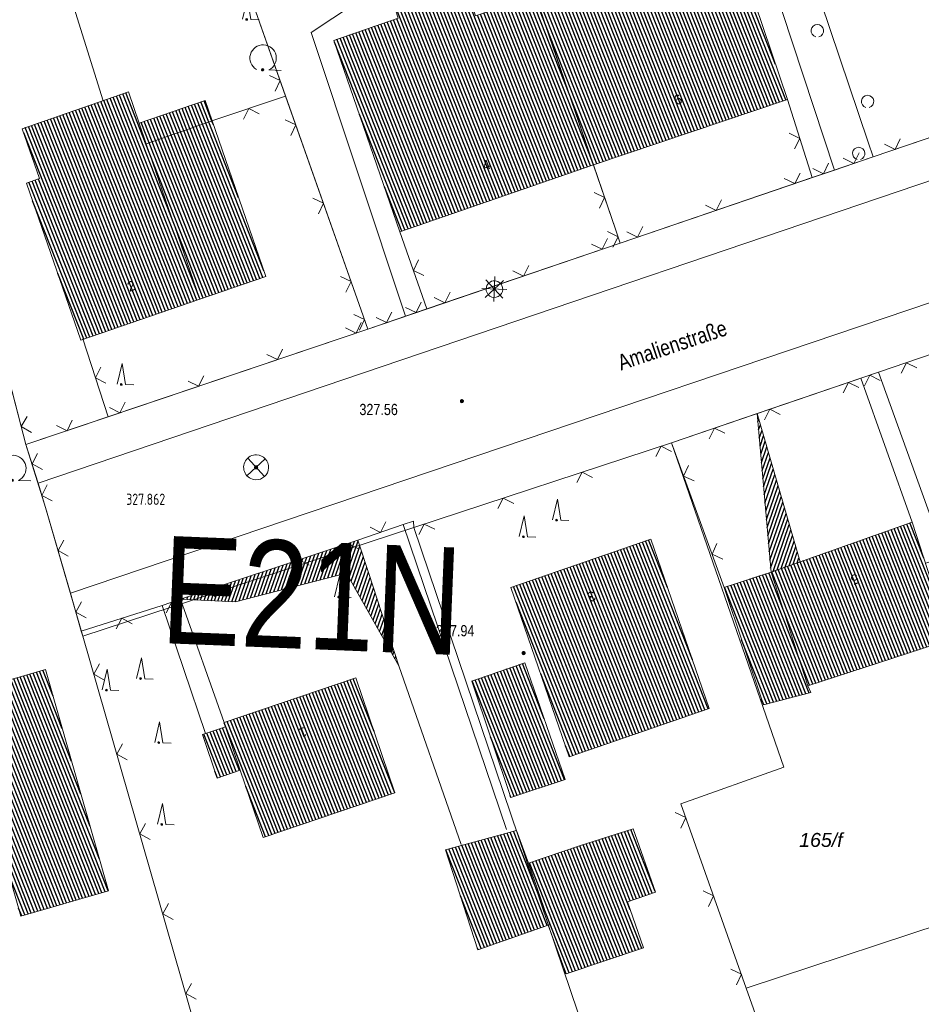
# Model space of a CAD drawing. Header units: metres. Extents: x 345144 to 348639, y 5629211 to 5635235.
# Tile 1018 of 1056: x 347618 to 347672, y 5631295 to 5631354. Entities that reach past the tile are written whole.
import ezdxf
from ezdxf.enums import TextEntityAlignment as Align

# ---------------------------------------------------------------- set-up
doc = ezdxf.new("R2010")
doc.units = ezdxf.units.M
doc.header["$MEASUREMENT"] = 0
for name, color, linetype in [('028 Geländeform', 7, 'Continuous'), ('028 Geländeform Ausg.', 7, 'Continuous'), ('065-066 Ver_Entsorgung', 7, 'Continuous'), ('065-066 Ver_Entsorgung Ausg.', 7, 'Continuous'), ('081-083 Topographie', 7, 'Continuous'), ('AX Flurstück', 7, 'Continuous'), ('AX Gebäude', 7, 'Continuous'), ('Blatt', 7, 'Continuous'), ('Definitionslinie', 7, 'Continuous'), ('Präsentationsobjekt -Text (punktförmig)', 7, 'Continuous'), ('Strasse Lokation', 7, 'Continuous')]:
    doc.layers.add(name, color=color, linetype=linetype)
doc.styles.add('ARIAL', font='arial.ttf', dxfattribs={"height": 1})
doc.styles.add('ARIALIT', font='ariali.ttf', dxfattribs={"height": 1})
doc.styles.add('DIN-6776-IT', font='txt', dxfattribs={"height": 1})
pattern_1 = [(250.9552151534, (0, 0), (0.1890527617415, -0.065261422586), [])]
pattern_2 = [(111.5294117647, (0, 0), (-0.186045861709, -0.07339575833), [])]

# ---------------------------------------------------------------- blocks, each defined once
blk = doc.blocks.new('alk_3504_nrw')
at = {"color": 134, "lineweight": 5, "true_color": 0x00b2b2, "flags": 128}
for points in [[(-0.729333, -0.684), (-0.707333, -0.707333), (0.707333, 0.707333)], [(-0.707333, 0.707333), (0.707333, -0.707333)]]:
    blk.add_lwpolyline(points, dxfattribs=at)
at = {"color": 134, "lineweight": 5, "true_color": 0x00b2b2}
for start, end in [(90, -90), (-90, 90)]:
    blk.add_arc((0, 0), 1, start, end, dxfattribs=at)
blk = doc.blocks.new('alk_5742_nrw')
at = {"color": 134, "lineweight": 5, "true_color": 0x00b2b2, "flags": 128}
for points in [[(0, -1), (0, 1)], [(1, 0), (-1, 0)], [(0.707333, -0.707333), (-0.707333, 0.707333)], [(-0.707333, -0.707333), (0.707333, 0.707333)]]:
    blk.add_lwpolyline(points, dxfattribs=at)
at = {"color": 134, "lineweight": 5, "true_color": 0x00b2b2}
for start, end in [(0, 180), (180, 0)]:
    blk.add_arc((0, 0), 0.666667, start, end, dxfattribs=at)
blk = doc.blocks.new('alk_043x_nrw')
h = blk.add_hatch(color=7)
edge = h.paths.add_edge_path(flags=0)
edge.add_arc((0, 0), 1, 180, 360, ccw=False)
edge.add_arc((0, 0), 1, 0, 180, ccw=False)
blk = doc.blocks.new('alk_7200_nrwx2')
at = {"true_color": 0x2e2e2e}
h = blk.add_hatch(color=250, dxfattribs=at)
edge = h.paths.add_edge_path(flags=0)
edge.add_arc((-0.020544, -0.388118), 0.055525, 180, 360, ccw=False)
edge.add_arc((-0.020544, -0.388118), 0.055525, 0, 180, ccw=False)
at = {"color": 250, "lineweight": 5, "true_color": 0x2e2e2e, "flags": 128}
blk.add_lwpolyline([(-0.298168, -0.388118), (-0.020544, 1), (0.257079, -0.388118), (0.812326, -0.388118)], dxfattribs=at)
blk.add_lwpolyline([(-0.298168, -0.388118), (-0.020544, 1), (0.257079, -0.388118), (0.812326, -0.388118)], dxfattribs=at)
at = {"color": 250, "lineweight": 5, "true_color": 0x2e2e2e}
for start, end in [(0, 180), (180, 0)]:
    blk.add_arc((-0.020544, -0.388118), 0.055525, start, end, dxfattribs=at)
blk = doc.blocks.new('alk_7100_nrwx2')
at = {"true_color": 0x2e2e2e}
h = blk.add_hatch(color=250, dxfattribs=at)
edge = h.paths.add_edge_path(flags=0)
edge.add_arc((0.024073, -0.597267), 0.057254, 180, 360, ccw=False)
edge.add_arc((0.024073, -0.597267), 0.057255, 0, 180, ccw=False)
at = {"color": 250, "lineweight": 5, "true_color": 0x2e2e2e, "flags": 128}
blk.add_lwpolyline([(0.349382, -0.597267), (1, -0.597267)], dxfattribs=at)
at = {"color": 250, "lineweight": 5, "true_color": 0x2e2e2e}
for centre, radius, start, end in [((0.024073, 0.012362), 0.690995, -61.9148169, -118.0851831), ((0.024073, -0.597267), 0.057255, 0, 180), ((0.024073, -0.597267), 0.057254, 180, 0)]:
    blk.add_arc(centre, radius, start, end, dxfattribs=at)

msp = doc.modelspace()

# ---------------------------------------------------------------- hatches: boundary and pattern name
at = {"layer": '028 Geländeform', "true_color": 0xb27500}
h = msp.add_hatch(dxfattribs=at)
h.set_pattern_fill('_USER', color=44, scale=0.2, angle=250.95521515, style=0, pattern_type=0)
h.set_pattern_definition(pattern_1)
h.paths.add_polyline_path([(347661.948, 5631330.692), (347664.53, 5631321.771), (347664.53, 5631321.771), (347662.779, 5631321.152), (347662.779, 5631321.152)], flags=0)
h = msp.add_hatch(dxfattribs=at)
h.set_pattern_fill('_USER', color=44, scale=0.2, angle=250.95521515, style=0, pattern_type=0)
h.set_pattern_definition(pattern_1)
h.paths.add_polyline_path([(347636.719, 5631322.671), (347637.923, 5631323.072), (347637.923, 5631323.072), (347638.574, 5631321.075), (347638.574, 5631321.075), (347640.388, 5631315.51), (347640.388, 5631315.51), (347637.239, 5631321.094), (347637.239, 5631321.094), (347630.544, 5631319.361), (347630.544, 5631319.361), (347627.244, 5631319.515), (347627.244, 5631319.515)], flags=0)
at = {"layer": 'AX Gebäude', "true_color": 0x4f4f4f}
h = msp.add_hatch(dxfattribs=at)
h.set_pattern_fill('_USER', color=251, scale=0.2, angle=111.52941176, style=0, pattern_type=0)
h.set_pattern_definition(pattern_2)
h.paths.add_polyline_path([(347648.61, 5631355.855), (347652.345, 5631357.13), (347651.741, 5631358.901), (347652.045, 5631359.371), (347655.345, 5631360.528), (347655.747, 5631360.383), (347655.951, 5631359.78), (347659.875, 5631361.105), (347663.763, 5631349.588), (347652.094, 5631345.649)], flags=0)
h = msp.add_hatch(dxfattribs=at)
h.set_pattern_fill('_USER', color=251, scale=0.2, angle=111.52941176, style=0, pattern_type=0)
h.set_pattern_definition(pattern_2)
h.paths.add_polyline_path([(347652.094, 5631345.649), (347640.443, 5631341.629), (347636.471, 5631353.142), (347640.347, 5631354.479), (347640.171, 5631354.987), (347640.47, 5631355.55), (347643.771, 5631356.619), (347644.415, 5631356.302), (347644.989, 5631354.619), (347648.61, 5631355.855)], flags=0)
h = msp.add_hatch(dxfattribs=at)
h.set_pattern_fill('_USER', color=251, scale=0.2, angle=111.52941176, style=0, pattern_type=0)
h.set_pattern_definition(pattern_2)
h.paths.add_polyline_path([(347628.413, 5631337.574), (347621.242, 5631335.097), (347617.975, 5631344.555), (347618.756, 5631344.824), (347617.719, 5631347.829), (347624.108, 5631350.036), (347624.758, 5631348.154), (347625.184, 5631346.923)], flags=0)
h = msp.add_hatch(dxfattribs=at)
h.set_pattern_fill('_USER', color=251, scale=0.2, angle=111.52941176, style=0, pattern_type=0)
h.set_pattern_definition(pattern_2)
h.paths.add_polyline_path([(347624.758, 5631348.154), (347628.719, 5631349.523), (347629.145, 5631348.291), (347625.184, 5631346.923)], flags=0)
h = msp.add_hatch(dxfattribs=at)
h.set_pattern_fill('_USER', color=251, scale=0.2, angle=111.52941176, style=0, pattern_type=0)
h.set_pattern_definition(pattern_2)
h.paths.add_polyline_path([(347625.184, 5631346.923), (347629.145, 5631348.291), (347632.375, 5631338.943), (347628.413, 5631337.574)], flags=0)
h = msp.add_hatch(dxfattribs=at)
h.set_pattern_fill('_USER', color=251, scale=0.2, angle=111.52941176, style=0, pattern_type=0)
h.set_pattern_definition(pattern_2)
h.paths.add_polyline_path([(347665.005, 5631314.309), (347662.779, 5631321.152), (347671.271, 5631324.155), (347673.568, 5631317.095)], flags=0)
h = msp.add_hatch(dxfattribs=at)
h.set_pattern_fill('_USER', color=251, scale=0.2, angle=111.52941176, style=0, pattern_type=0)
h.set_pattern_definition(pattern_2)
h.paths.add_polyline_path([(347647.13, 5631320.225), (347655.542, 5631323.134), (347659.058, 5631312.948), (347650.641, 5631310.039)], flags=0)
h = msp.add_hatch(dxfattribs=at)
h.set_pattern_fill('_USER', color=251, scale=0.2, angle=111.52941176, style=0, pattern_type=0)
h.set_pattern_definition(pattern_2)
h.paths.add_polyline_path([(347659.957, 5631320.233), (347662.779, 5631321.152), (347665.005, 5631314.309), (347665.172, 5631313.902), (347662.322, 5631313.162)], flags=0)
h = msp.add_hatch(dxfattribs=at)
h.set_pattern_fill('_USER', color=251, scale=0.2, angle=111.52941176, style=0, pattern_type=0)
h.set_pattern_definition(pattern_2)
h.paths.add_polyline_path([(347647.954, 5631315.697), (347650.397, 5631308.676), (347647.12, 5631307.583), (347644.78, 5631314.599)], flags=0)
h = msp.add_hatch(dxfattribs=at)
h.set_pattern_fill('_USER', color=251, scale=0.2, angle=111.52941176, style=0, pattern_type=0)
h.set_pattern_definition(pattern_2)
h.paths.add_polyline_path([(347613.834, 5631313.761), (347619.11, 5631315.288), (347622.902, 5631301.975), (347617.637, 5631300.458)], flags=0)
h = msp.add_hatch(dxfattribs=at)
h.set_pattern_fill('_USER', color=251, scale=0.2, angle=111.52941176, style=0, pattern_type=0)
h.set_pattern_definition(pattern_2)
h.paths.add_polyline_path([(347629.955, 5631311.842), (347629.866, 5631312.103), (347637.803, 5631314.788), (347640.144, 5631307.866), (347632.209, 5631305.181), (347630.839, 5631309.229)], flags=0)
h = msp.add_hatch(dxfattribs=at)
h.set_pattern_fill('_USER', color=251, scale=0.2, angle=111.52941176, style=0, pattern_type=0)
h.set_pattern_definition(pattern_2)
h.paths.add_polyline_path([(347630.839, 5631309.229), (347629.442, 5631308.756), (347628.556, 5631311.374), (347629.955, 5631311.842)], flags=0)
h = msp.add_hatch(dxfattribs=at)
h.set_pattern_fill('_USER', color=251, scale=0.2, angle=111.52941176, style=0, pattern_type=0)
h.set_pattern_definition(pattern_2)
h.paths.add_polyline_path([(347643.182, 5631304.443), (347647.466, 5631305.612), (347648.178, 5631303.643), (347649.47, 5631299.94), (347649.378, 5631299.909), (347645.143, 5631298.429)], flags=0)
h = msp.add_hatch(dxfattribs=at)
h.set_pattern_fill('_USER', color=251, scale=0.2, angle=111.52941176, style=0, pattern_type=0)
h.set_pattern_definition(pattern_2)
h.paths.add_polyline_path([(347651.315, 5631304.696), (347654.477, 5631305.714), (347655.819, 5631301.9), (347654.138, 5631301.311), (347655.108, 5631298.551), (347650.442, 5631296.978), (347649.378, 5631299.909), (347649.47, 5631299.94), (347648.178, 5631303.643)], flags=0)

# ---------------------------------------------------------------- linework, layer by layer
at = {"layer": '081-083 Topographie', "color": 7, "linetype": 'Continuous', "lineweight": 5, "flags": 128}
for points in [[(347626.738, 5631369.15), (347631.249, 5631356.366), (347631.249, 5631356.366), (347633.57, 5631349.788)], [(347665.258, 5631344.882), (347666.607, 5631345.341), (347666.607, 5631345.341), (347668.92, 5631346.129), (347668.92, 5631346.129), (347676.303, 5631348.644), (347676.303, 5631348.644), (347673.079, 5631367.584), (347673.079, 5631367.584), (347670.913, 5631367.193), (347670.913, 5631367.193), (347662.342, 5631365.643), (347662.342, 5631365.643), (347662.106, 5631366.415)], [(347662.342, 5631365.643), (347668.622, 5631347.015), (347668.622, 5631347.015), (347668.92, 5631346.129)], [(347640.773, 5631336.543), (347635.107, 5631353.61), (347635.107, 5631353.61), (347639.01, 5631356.228), (347639.01, 5631356.228), (347647.44, 5631358.988), (347647.44, 5631358.988), (347655.261, 5631361.621), (347655.261, 5631361.621), (347659.329, 5631361.937), (347659.329, 5631361.937), (347660.937, 5631362.506), (347660.937, 5631362.506), (347666.607, 5631345.341)], [(347621.613, 5631362.119), (347620.814, 5631355.135), (347620.814, 5631355.135), (347622.593, 5631349.51)], [(347618.667, 5631326.501), (347693.449, 5631351.842)], [(347612.129, 5631351.125), (347613.358, 5631345.68), (347613.358, 5631345.68), (347613.441, 5631345.215), (347613.441, 5631345.215), (347616.115, 5631335.827), (347616.115, 5631335.827), (347617.942, 5631328.823)], [(347629.131, 5631348.294), (347633.57, 5631349.788)], [(347633.57, 5631349.788), (347638.115, 5631336.908), (347638.115, 5631336.908), (347638.515, 5631335.774)], [(347663.762, 5631349.588), (347665.258, 5631344.882)], [(347652.094, 5631345.649), (347653.44, 5631341.713), (347653.44, 5631341.713), (347653.702, 5631340.947)], [(347620.614, 5631319.879), (347694.113, 5631344.713), (347694.113, 5631344.713), (347695, 5631344.838)], [(347653.702, 5631340.947), (347665.258, 5631344.882)], [(347640.443, 5631341.629), (347642.066, 5631336.983)], [(347642.066, 5631336.983), (347653.702, 5631340.947)], [(347638.515, 5631335.774), (347640.773, 5631336.543), (347640.773, 5631336.543), (347642.066, 5631336.983)], [(347622.886, 5631330.494), (347638.515, 5631335.774)], [(347621.364, 5631335.195), (347622.886, 5631330.494)], [(347656.79, 5631328.935), (347661.948, 5631330.692), (347661.948, 5631330.692), (347668.19, 5631332.818), (347668.19, 5631332.818), (347669.245, 5631333.176), (347669.245, 5631333.176), (347672.604, 5631334.321)], [(347668.19, 5631332.818), (347671.272, 5631324.155)], [(347669.245, 5631333.176), (347672.404, 5631324.459), (347672.404, 5631324.459), (347672.695, 5631324.554), (347672.695, 5631324.554), (347673.489, 5631322.154), (347673.489, 5631322.154), (347672.091, 5631321.692)], [(347617.942, 5631328.823), (347622.886, 5631330.494)], [(347617.942, 5631328.823), (347618.667, 5631326.501), (347618.667, 5631326.501), (347619.125, 5631325.034), (347619.125, 5631325.034), (347620.614, 5631319.879), (347620.614, 5631319.879), (347621.271, 5631317.603)], [(347641.285, 5631323.837), (347656.79, 5631328.935)], [(347656.79, 5631328.935), (347659.958, 5631320.233)], [(347621.271, 5631317.603), (347626.139, 5631319.145), (347626.139, 5631319.145), (347627.244, 5631319.515), (347627.244, 5631319.515), (347636.719, 5631322.671), (347636.719, 5631322.671), (347637.923, 5631323.072), (347637.923, 5631323.072), (347640.643, 5631324.014), (347640.643, 5631324.014), (347641.254, 5631324.223), (347641.254, 5631324.223), (347641.285, 5631323.837)], [(347640.643, 5631324.014), (347646.87, 5631305.67)], [(347626.139, 5631319.145), (347628.749, 5631311.438)], [(347627.244, 5631319.515), (347629.866, 5631312.103), (347629.866, 5631312.103), (347629.884, 5631312.052)], [(347621.271, 5631317.603), (347621.362, 5631317.288), (347621.362, 5631317.288), (347628.212, 5631293.514), (347628.212, 5631293.514), (347629.527, 5631288.958), (347629.527, 5631288.958), (347632.433, 5631277.944)], [(347640.388, 5631315.51), (347644.137, 5631304.761)], [(347657.362, 5631307.207), (347661.291, 5631296.127), (347661.291, 5631296.127), (347663.938, 5631288.656)]]:
    msp.add_lwpolyline(points, dxfattribs=at)
at = {"layer": 'AX Flurstück', "color": 8, "linetype": 'Continuous', "lineweight": 13, "true_color": 0x808080, "flags": 128}
for points in [[(347642.275, 5631374.257), (347657.819, 5631379.365), (347662.342, 5631365.643), (347668.622, 5631347.015), (347668.921, 5631346.13), (347653.704, 5631340.947), (347653.44, 5631341.713), (347642.275, 5631374.257)], [(347626.729, 5631369.203), (347640.475, 5631373.646), (347642.133, 5631374.226), (347642.275, 5631374.257), (347653.44, 5631341.713), (347653.704, 5631340.947), (347638.515, 5631335.774), (347638.115, 5631336.908), (347626.729, 5631369.203)], [(347662.342, 5631365.643), (347676.494, 5631368.202), (347687.779, 5631370.181), (347691.671, 5631371.006), (347694.138, 5631357.097), (347692.495, 5631354.159), (347668.921, 5631346.13), (347668.622, 5631347.015), (347662.342, 5631365.643)], [(347624.751, 5631368.564), (347626.729, 5631369.203), (347638.115, 5631336.908), (347638.515, 5631335.774), (347617.942, 5631328.823), (347613.532, 5631345.735), (347608.827, 5631363.417), (347624.751, 5631368.564)], [(347776.496, 5631358.73), (347776.108, 5631352.728), (347752.874, 5631350.111), (347731.981, 5631347.948), (347702.21, 5631344.865), (347701.189, 5631344.433), (347672.605, 5631334.321), (347656.79, 5631328.935), (347641.285, 5631323.837), (347621.362, 5631317.288), (347619.125, 5631325.034), (347617.942, 5631328.823), (347638.515, 5631335.774), (347653.704, 5631340.947), (347668.921, 5631346.13), (347692.495, 5631354.159), (347694.138, 5631357.097)], [(347591.466, 5631338.305), (347613.532, 5631345.735), (347617.942, 5631328.823), (347619.125, 5631325.034), (347621.362, 5631317.288), (347628.212, 5631293.514), (347561.141, 5631265.058), (347558.458, 5631271.171), (347540.529, 5631311.415), (347537.028, 5631319.313), (347563.708, 5631328.976), (347586.595, 5631336.662), (347591.466, 5631338.305)], [(347656.79, 5631328.935), (347672.605, 5631334.321), (347677.331, 5631320.877), (347678.157, 5631311.954), (347675.947, 5631308.432), (347675.03, 5631300.66), (347661.291, 5631296.127), (347657.362, 5631307.208), (347663.543, 5631309.423), (347656.79, 5631328.935)], [(347656.79, 5631328.935), (347663.543, 5631309.423), (347657.362, 5631307.208), (347661.291, 5631296.127), (347663.938, 5631288.656), (347654.301, 5631285.38), (347641.285, 5631323.837), (347656.79, 5631328.935)], [(347621.362, 5631317.288), (347641.285, 5631323.837), (347654.301, 5631285.38), (347632.087, 5631277.826), (347629.528, 5631288.958), (347628.212, 5631293.514), (347621.362, 5631317.288)], [(347661.291, 5631296.127), (347675.03, 5631300.66), (347675.947, 5631308.432), (347677.313, 5631308.564), (347693.248, 5631310.103), (347698.075, 5631310.569), (347698.275, 5631307.869), (347700.241, 5631281.441), (347703.479, 5631243.565), (347670.917, 5631241.197), (347639.022, 5631238.705), (347638.885, 5631241.465), (347637.116, 5631253.836), (347635.241, 5631261.958), (347634.622, 5631265.075), (347632.087, 5631277.826), (347654.301, 5631285.38), (347663.938, 5631288.656), (347661.291, 5631296.127)]]:
    msp.add_lwpolyline(points, dxfattribs=at)
at = {"layer": 'AX Gebäude', "color": 7, "linetype": 'Continuous', "lineweight": 5, "flags": 128}
for points in [[(347648.61, 5631355.855), (347652.345, 5631357.13), (347651.741, 5631358.901), (347652.045, 5631359.371), (347655.345, 5631360.528), (347655.747, 5631360.383), (347655.951, 5631359.78), (347659.875, 5631361.105), (347663.763, 5631349.588), (347652.094, 5631345.649), (347648.61, 5631355.855)], [(347652.094, 5631345.649), (347640.443, 5631341.629), (347636.471, 5631353.142), (347640.347, 5631354.479), (347640.171, 5631354.987), (347640.47, 5631355.55), (347643.771, 5631356.619), (347644.415, 5631356.302), (347644.989, 5631354.619), (347648.61, 5631355.855), (347652.094, 5631345.649)], [(347628.413, 5631337.574), (347621.242, 5631335.097), (347617.975, 5631344.555), (347618.756, 5631344.824), (347617.719, 5631347.829), (347624.108, 5631350.036), (347624.758, 5631348.154), (347625.184, 5631346.923), (347628.413, 5631337.574)], [(347624.758, 5631348.154), (347628.719, 5631349.523), (347629.145, 5631348.291), (347625.184, 5631346.923), (347624.758, 5631348.154)], [(347625.184, 5631346.923), (347629.145, 5631348.291), (347632.375, 5631338.943), (347628.413, 5631337.574), (347625.184, 5631346.923)], [(347665.005, 5631314.309), (347662.779, 5631321.152), (347671.271, 5631324.155), (347673.568, 5631317.095), (347665.005, 5631314.309)], [(347647.13, 5631320.225), (347655.542, 5631323.134), (347659.058, 5631312.948), (347650.641, 5631310.039), (347647.13, 5631320.225)], [(347659.957, 5631320.233), (347662.779, 5631321.152), (347665.005, 5631314.309), (347665.172, 5631313.902), (347662.322, 5631313.162), (347659.957, 5631320.233)], [(347647.954, 5631315.697), (347650.397, 5631308.676), (347647.12, 5631307.583), (347644.78, 5631314.599), (347647.954, 5631315.697)], [(347613.834, 5631313.761), (347619.11, 5631315.288), (347622.902, 5631301.975), (347617.637, 5631300.458), (347613.834, 5631313.761)], [(347629.955, 5631311.842), (347629.866, 5631312.103), (347637.803, 5631314.788), (347640.144, 5631307.866), (347632.209, 5631305.181), (347630.839, 5631309.229), (347629.955, 5631311.842)], [(347630.839, 5631309.229), (347629.442, 5631308.756), (347628.556, 5631311.374), (347629.955, 5631311.842), (347630.839, 5631309.229)], [(347643.182, 5631304.443), (347647.466, 5631305.612), (347648.178, 5631303.643), (347649.47, 5631299.94), (347649.378, 5631299.909), (347645.143, 5631298.429), (347643.182, 5631304.443)], [(347651.315, 5631304.696), (347654.477, 5631305.714), (347655.819, 5631301.9), (347654.138, 5631301.311), (347655.108, 5631298.551), (347650.442, 5631296.978), (347649.378, 5631299.909), (347649.47, 5631299.94), (347648.178, 5631303.643), (347651.315, 5631304.696)]]:
    msp.add_lwpolyline(points, dxfattribs=at)
at = {"layer": 'Definitionslinie', "color": 7, "linetype": 'Continuous', "lineweight": 5, "flags": 128}
for points in [[(347660.937, 5631362.506), (347666.607, 5631345.341)], [(347631.249, 5631356.366), (347633.57, 5631349.788)], [(347635.107, 5631353.61), (347639.01, 5631356.228)], [(347620.814, 5631355.135), (347622.593, 5631349.51)], [(347635.107, 5631353.61), (347640.773, 5631336.543)], [(347618.667, 5631326.501), (347693.449, 5631351.842)], [(347632.936, 5631350.082), (347633.241, 5631350.719), (347632.603, 5631351.025)], [(347632.936, 5631350.082), (347633.241, 5631350.719), (347632.603, 5631351.025)], [(347629.131, 5631348.294), (347633.57, 5631349.788)], [(347633.57, 5631349.788), (347638.115, 5631336.908)], [(347663.762, 5631349.588), (347665.258, 5631344.882)], [(347631.984, 5631348.727), (347631.351, 5631349.041), (347631.036, 5631348.408)], [(347631.984, 5631348.727), (347631.351, 5631349.041), (347631.036, 5631348.408)], [(347668.92, 5631346.129), (347676.303, 5631348.644)], [(347633.874, 5631347.425), (347634.179, 5631348.063), (347633.541, 5631348.368)], [(347633.874, 5631347.425), (347634.179, 5631348.063), (347633.541, 5631348.368)], [(347664.185, 5631346.607), (347664.51, 5631347.235), (347663.882, 5631347.56)], [(347664.185, 5631346.607), (347664.51, 5631347.235), (347663.882, 5631347.56)], [(347669.611, 5631346.892), (347670.245, 5631346.58), (347670.557, 5631347.215)], [(347669.611, 5631346.892), (347670.245, 5631346.58), (347670.557, 5631347.215)], [(347667.129, 5631346.047), (347667.764, 5631345.735), (347668.076, 5631346.37)], [(347667.129, 5631346.047), (347667.764, 5631345.735), (347668.076, 5631346.37)], [(347652.094, 5631345.649), (347653.44, 5631341.713)], [(347665.298, 5631345.424), (347665.933, 5631345.112), (347666.245, 5631345.746)], [(347665.298, 5631345.424), (347665.933, 5631345.112), (347666.245, 5631345.746)], [(347666.607, 5631345.341), (347668.92, 5631346.129)], [(347663.579, 5631344.838), (347664.213, 5631344.526), (347664.525, 5631345.161)], [(347663.579, 5631344.838), (347664.213, 5631344.526), (347664.525, 5631345.161)], [(347665.258, 5631344.882), (347666.607, 5631345.341)], [(347620.614, 5631319.879), (347694.113, 5631344.713)], [(347653.702, 5631340.947), (347665.258, 5631344.882)], [(347652.456, 5631343.046), (347652.767, 5631343.681), (347652.132, 5631343.992)], [(347652.456, 5631343.046), (347652.767, 5631343.681), (347652.132, 5631343.992)], [(347635.537, 5631342.71), (347635.843, 5631343.348), (347635.205, 5631343.653)], [(347635.537, 5631342.71), (347635.843, 5631343.348), (347635.205, 5631343.653)], [(347658.846, 5631343.227), (347659.48, 5631342.915), (347659.792, 5631343.549)], [(347658.846, 5631343.227), (347659.48, 5631342.915), (347659.792, 5631343.549)], [(347640.443, 5631341.629), (347642.066, 5631336.983)], [(347653.26, 5631340.695), (347653.571, 5631341.33), (347652.936, 5631341.641)], [(347653.26, 5631340.695), (347653.571, 5631341.33), (347652.936, 5631341.641)], [(347653.44, 5631341.713), (347653.702, 5631340.947)], [(347654.112, 5631341.615), (347654.747, 5631341.303), (347655.059, 5631341.937)], [(347654.112, 5631341.615), (347654.747, 5631341.303), (347655.059, 5631341.937)], [(347642.066, 5631336.983), (347653.702, 5631340.947)], [(347651.982, 5631340.889), (347652.617, 5631340.577), (347652.929, 5631341.212)], [(347651.982, 5631340.889), (347652.617, 5631340.577), (347652.929, 5631341.212)], [(347641.562, 5631339.943), (347641.255, 5631339.306), (347641.891, 5631338.999)], [(347641.562, 5631339.943), (347641.255, 5631339.306), (347641.891, 5631338.999)], [(347647.249, 5631339.277), (347647.884, 5631338.965), (347648.196, 5631339.6)], [(347647.249, 5631339.277), (347647.884, 5631338.965), (347648.196, 5631339.6)], [(347637.201, 5631337.995), (347637.506, 5631338.633), (347636.868, 5631338.938)], [(347637.201, 5631337.995), (347637.506, 5631338.633), (347636.868, 5631338.938)], [(347642.517, 5631337.665), (347643.151, 5631337.353), (347643.463, 5631337.987)], [(347642.517, 5631337.665), (347643.151, 5631337.353), (347643.463, 5631337.987)], [(347640.785, 5631337.075), (347641.42, 5631336.763), (347641.732, 5631337.397)], [(347640.785, 5631337.075), (347641.42, 5631336.763), (347641.732, 5631337.397)], [(347638.115, 5631336.908), (347638.515, 5631335.774)], [(347639.01, 5631336.471), (347639.644, 5631336.159), (347639.956, 5631336.793)], [(347639.01, 5631336.471), (347639.644, 5631336.159), (347639.956, 5631336.793)], [(347640.773, 5631336.543), (347642.066, 5631336.983)], [(347638.01, 5631335.703), (347638.315, 5631336.341), (347637.677, 5631336.646)], [(347638.01, 5631335.703), (347638.315, 5631336.341), (347637.677, 5631336.646)], [(347638.515, 5631335.774), (347640.773, 5631336.543)], [(347616.115, 5631335.827), (347617.942, 5631328.823)], [(347622.886, 5631330.494), (347638.515, 5631335.774)], [(347637.172, 5631335.848), (347637.806, 5631335.534), (347638.12, 5631336.168)], [(347637.172, 5631335.848), (347637.806, 5631335.534), (347638.12, 5631336.168)], [(347621.364, 5631335.195), (347622.886, 5631330.494)], [(347632.435, 5631334.248), (347633.069, 5631333.934), (347633.383, 5631334.568)], [(347632.435, 5631334.248), (347633.069, 5631333.934), (347633.383, 5631334.568)], [(347669.245, 5631333.176), (347672.604, 5631334.321)], [(347622.447, 5631333.474), (347622.125, 5631332.845), (347622.755, 5631332.523)], [(347622.447, 5631333.474), (347622.125, 5631332.845), (347622.755, 5631332.523)], [(347671.559, 5631333.437), (347670.925, 5631333.749), (347670.613, 5631333.114)], [(347671.559, 5631333.437), (347670.925, 5631333.749), (347670.613, 5631333.114)], [(347627.698, 5631332.648), (347628.332, 5631332.334), (347628.646, 5631332.968)], [(347627.698, 5631332.648), (347628.332, 5631332.334), (347628.646, 5631332.968)], [(347661.948, 5631330.692), (347668.19, 5631332.818)], [(347668.19, 5631332.818), (347669.245, 5631333.176)], [(347668.19, 5631332.818), (347671.272, 5631324.155)], [(347669.352, 5631332.684), (347668.718, 5631332.997), (347668.405, 5631332.363)], [(347669.352, 5631332.684), (347668.718, 5631332.997), (347668.405, 5631332.363)], [(347669.245, 5631333.176), (347672.404, 5631324.459)], [(347668.07, 5631332.249), (347667.436, 5631332.561), (347667.123, 5631331.927)], [(347668.07, 5631332.249), (347667.436, 5631332.561), (347667.123, 5631331.927)], [(347622.961, 5631331.047), (347623.595, 5631330.734), (347623.909, 5631331.367)], [(347622.961, 5631331.047), (347623.595, 5631330.734), (347623.909, 5631331.367)], [(347663.337, 5631330.637), (347662.702, 5631330.949), (347662.39, 5631330.314)], [(347663.337, 5631330.637), (347662.702, 5631330.949), (347662.39, 5631330.314)], [(347618.017, 5631330.516), (347617.66, 5631329.906), (347618.27, 5631329.548)], [(347618.017, 5631330.516), (347617.66, 5631329.906), (347618.27, 5631329.548)], [(347617.942, 5631328.823), (347622.886, 5631330.494)], [(347619.78, 5631329.972), (347620.414, 5631329.659), (347620.728, 5631330.292)], [(347619.78, 5631329.972), (347620.414, 5631329.659), (347620.728, 5631330.292)], [(347656.79, 5631328.935), (347661.948, 5631330.692)], [(347660.004, 5631329.501), (347659.369, 5631329.814), (347659.057, 5631329.179)], [(347660.004, 5631329.501), (347659.369, 5631329.814), (347659.057, 5631329.179)], [(347617.942, 5631328.823), (347618.667, 5631326.501)], [(347641.285, 5631323.837), (347656.79, 5631328.935)], [(347656.793, 5631328.41), (347656.162, 5631328.729), (347655.843, 5631328.097)], [(347656.793, 5631328.41), (347656.162, 5631328.729), (347655.843, 5631328.097)], [(347656.79, 5631328.935), (347659.958, 5631320.233)], [(347618.633, 5631328.288), (347618.305, 5631327.662), (347618.931, 5631327.334)], [(347618.633, 5631328.288), (347618.305, 5631327.662), (347618.931, 5631327.334)], [(347657.818, 5631327.574), (347657.519, 5631326.933), (347658.16, 5631326.634)], [(347657.818, 5631327.574), (347657.519, 5631326.933), (347658.16, 5631326.634)], [(347652.044, 5631326.848), (347651.412, 5631327.167), (347651.094, 5631326.536)], [(347652.044, 5631326.848), (347651.412, 5631327.167), (347651.094, 5631326.536)], [(347618.667, 5631326.501), (347619.125, 5631325.034)], [(347619.224, 5631326.394), (347618.896, 5631325.768), (347619.522, 5631325.439)], [(347619.224, 5631326.394), (347618.896, 5631325.768), (347619.522, 5631325.439)], [(347647.294, 5631325.286), (347646.663, 5631325.605), (347646.344, 5631324.974)], [(347647.294, 5631325.286), (347646.663, 5631325.605), (347646.344, 5631324.974)], [(347619.125, 5631325.034), (347620.614, 5631319.879)], [(347637.923, 5631323.072), (347640.643, 5631324.014)], [(347638.647, 5631323.852), (347639.283, 5631323.543), (347639.592, 5631324.179)], [(347638.647, 5631323.852), (347639.283, 5631323.543), (347639.592, 5631324.179)], [(347640.643, 5631324.014), (347641.254, 5631324.223)], [(347640.643, 5631324.014), (347646.87, 5631305.67)], [(347641.254, 5631324.223), (347641.285, 5631323.837)], [(347642.544, 5631323.725), (347641.913, 5631324.043), (347641.594, 5631323.412)], [(347642.544, 5631323.725), (347641.913, 5631324.043), (347641.594, 5631323.412)], [(347620.211, 5631323.076), (347619.87, 5631322.457), (347620.489, 5631322.115)], [(347620.211, 5631323.076), (347619.87, 5631322.457), (347620.489, 5631322.115)], [(347627.244, 5631319.515), (347636.719, 5631322.671)], [(347636.719, 5631322.671), (347637.923, 5631323.072)], [(347637.953, 5631322.555), (347637.321, 5631322.872), (347637.005, 5631322.239)], [(347637.953, 5631322.555), (347637.321, 5631322.872), (347637.005, 5631322.239)], [(347659.528, 5631322.876), (347659.229, 5631322.235), (347659.87, 5631321.936)], [(347659.528, 5631322.876), (347659.229, 5631322.235), (347659.87, 5631321.936)], [(347634.986, 5631321.567), (347634.353, 5631321.883), (347634.037, 5631321.251)], [(347634.986, 5631321.567), (347634.353, 5631321.883), (347634.037, 5631321.251)], [(347630.242, 5631319.987), (347629.61, 5631320.303), (347629.293, 5631319.671)], [(347630.242, 5631319.987), (347629.61, 5631320.303), (347629.293, 5631319.671)], [(347620.614, 5631319.879), (347621.271, 5631317.603)], [(347621.284, 5631319.36), (347620.943, 5631318.741), (347621.562, 5631318.399)], [(347621.284, 5631319.36), (347620.943, 5631318.741), (347621.562, 5631318.399)], [(347621.271, 5631317.603), (347626.139, 5631319.145)], [(347626.139, 5631319.145), (347627.244, 5631319.515)], [(347626.139, 5631319.145), (347628.749, 5631311.438)], [(347627.324, 5631319.015), (347626.692, 5631319.33), (347626.376, 5631318.697)], [(347627.324, 5631319.015), (347626.692, 5631319.33), (347626.376, 5631318.697)], [(347627.244, 5631319.515), (347629.866, 5631312.103)], [(347624.333, 5631318.048), (347623.705, 5631318.374), (347623.379, 5631317.746)], [(347624.333, 5631318.048), (347623.705, 5631318.374), (347623.379, 5631317.746)], [(347621.271, 5631317.603), (347621.362, 5631317.288)], [(347621.362, 5631317.288), (347628.212, 5631293.514)], [(347622.36, 5631315.629), (347622.018, 5631315.01), (347622.637, 5631314.668)], [(347622.36, 5631315.629), (347622.018, 5631315.01), (347622.637, 5631314.668)], [(347640.388, 5631315.51), (347644.137, 5631304.761)], [(347629.866, 5631312.103), (347629.884, 5631312.052)], [(347623.745, 5631310.824), (347623.403, 5631310.206), (347624.022, 5631309.864)], [(347623.745, 5631310.824), (347623.403, 5631310.206), (347624.022, 5631309.864)], [(347657.362, 5631307.207), (347661.291, 5631296.127)], [(347657.351, 5631305.741), (347657.655, 5631306.379), (347657.017, 5631306.684)], [(347657.351, 5631305.741), (347657.655, 5631306.379), (347657.017, 5631306.684)], [(347625.129, 5631306.02), (347624.787, 5631305.401), (347625.406, 5631305.059)], [(347625.129, 5631306.02), (347624.787, 5631305.401), (347625.406, 5631305.059)], [(347659.022, 5631301.029), (347659.327, 5631301.667), (347658.688, 5631301.971)], [(347659.022, 5631301.029), (347659.327, 5631301.667), (347658.688, 5631301.971)], [(347626.513, 5631301.215), (347626.171, 5631300.596), (347626.79, 5631300.254)], [(347626.513, 5631301.215), (347626.171, 5631300.596), (347626.79, 5631300.254)], [(347660.693, 5631296.316), (347660.998, 5631296.955), (347660.359, 5631297.259)], [(347660.693, 5631296.316), (347660.998, 5631296.955), (347660.359, 5631297.259)], [(347627.898, 5631296.411), (347627.556, 5631295.792), (347628.175, 5631295.45)], [(347627.898, 5631296.411), (347627.556, 5631295.792), (347628.175, 5631295.45)], [(347661.291, 5631296.127), (347663.938, 5631288.656)]]:
    msp.add_lwpolyline(points, dxfattribs=at)
at = {"layer": 'Definitionslinie', "color": 44, "linetype": 'Continuous', "lineweight": 5, "true_color": 0xb27500, "flags": 128}
for points in [[(347661.948, 5631330.692), (347664.53, 5631321.771)], [(347661.948, 5631330.692), (347662.779, 5631321.152)], [(347627.244, 5631319.515), (347636.719, 5631322.671)], [(347636.719, 5631322.671), (347637.923, 5631323.072)], [(347637.923, 5631323.072), (347638.574, 5631321.075)], [(347662.779, 5631321.152), (347664.53, 5631321.771)], [(347630.544, 5631319.361), (347637.239, 5631321.094)], [(347637.239, 5631321.094), (347640.388, 5631315.51)], [(347638.574, 5631321.075), (347640.388, 5631315.51)], [(347627.244, 5631319.515), (347630.544, 5631319.361)]]:
    msp.add_lwpolyline(points, dxfattribs=at)
at = {"layer": 'Definitionslinie', "color": 7, "linetype": 'Continuous', "lineweight": 5}
for centre, start, end in [((347665.57, 5631353.72), -74.9996467, -105.0003533), ((347665.57, 5631353.72), -74.9996467, -105.0003533), ((347668.589, 5631349.462), -74.99964674, -105.00035325), ((347668.589, 5631349.462), -74.99964674, -105.00035325), ((347668.06, 5631346.333), -74.9996467, -105.0003533), ((347668.06, 5631346.333), -74.9996467, -105.0003533)]:
    msp.add_arc(centre, 0.374771, start, end, dxfattribs=at)

# ---------------------------------------------------------------- block references
at = {"layer": '028 Geländeform', "xscale": 0.125, "yscale": 0.125, "rotation": -2.326609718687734}
for p in [(347644.176, 5631331.438), (347631.792, 5631327.453), (347647.889, 5631316.279)]:
    msp.add_blockref('alk_043x_nrw', p, dxfattribs=at)
at = {"layer": '065-066 Ver_Entsorgung', "xscale": 0.75, "yscale": 0.75, "rotation": -2.326609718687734}
for name, p in [('alk_5742_nrw', (347646.133, 5631338.178)), ('alk_3504_nrw', (347631.792, 5631327.453))]:
    msp.add_blockref(name, p, dxfattribs=at)
at = {"layer": '081-083 Topographie', "rotation": -2.326609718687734}
for name, p, xscale, yscale in [('alk_7200_nrwx2', (347631.26, 5631354.755), 0.9005, 0.9005), ('alk_7100_nrwx2', (347632.184, 5631352.063), 1.15275, 1.15275), ('alk_7200_nrwx2', (347623.711, 5631332.795), 0.9005, 0.9005), ('alk_7100_nrwx2', (347617.12, 5631327.371), 1.15275, 1.15275), ('alk_7200_nrwx2', (347649.904, 5631324.632), 0.9005, 0.9005), ('alk_7200_nrwx2', (347647.914, 5631323.632), 0.9005, 0.9005), ('alk_7200_nrwx2', (347636.793, 5631320.01), 0.9005, 0.9005), ('alk_7200_nrwx2', (347624.87, 5631315.097), 0.9005, 0.9005), ('alk_7200_nrwx2', (347622.817, 5631314.404), 0.9005, 0.9005), ('alk_7200_nrwx2', (347625.969, 5631311.244), 0.9005, 0.9005), ('alk_7200_nrwx2', (347626.146, 5631306.326), 0.9005, 0.9005)]:
    msp.add_blockref(name, p, dxfattribs=dict(at, xscale=xscale, yscale=yscale))

# ---------------------------------------------------------------- texts
at = {"layer": '028 Geländeform Ausg.', "color": 44, "true_color": 0xb27500, "style": 'ARIAL', "width": 0.8}
for s, p in [('327.56', (347638.01, 5631330.597)), ('327.94', (347642.618, 5631317.289))]:
    msp.add_text(s, height=0.6761367, dxfattribs=at).set_placement(p)
at = {"layer": '065-066 Ver_Entsorgung Ausg.', "color": 134, "true_color": 0x00b2b2, "style": 'DIN-6776-IT', "width": 0.8}
msp.add_text('327.862', height=0.6762, dxfattribs=at).set_placement((347623.975, 5631325.195))
at = {"layer": 'Blatt', "color": 205, "true_color": 0x873099, "style": 'ARIAL', "width": 0.8}
msp.add_text('E21N', height=6.4592501, rotation=-2.32661489, dxfattribs=at).set_placement((347635.144, 5631319.747), align=Align.MIDDLE_CENTER)
at = {"layer": 'Präsentationsobjekt -Text (punktförmig)', "color": 7, "style": 'ARIAL'}
for s, rotation, p in [('6', 21.1994389, (347657.286, 5631349.301)), ('4', 21.19943884, (347645.752, 5631345.365)), ('2', 20.626485, (347624.383, 5631338.086)), ('5', -158.31882323, (347667.722, 5631320.991)), ('3', -158.31882329, (347651.87, 5631319.96)), ('1', -158.89179695, (347634.489, 5631311.767))]:
    msp.add_text(s, height=0.58947, rotation=rotation, dxfattribs=at).set_placement(p, align=Align.CENTER)
at = {"layer": 'Präsentationsobjekt -Text (punktförmig)', "color": 8, "true_color": 0x808080, "style": 'ARIALIT'}
msp.add_text('165/f', height=0.8421, dxfattribs=at).set_placement((347665.782, 5631305.037), align=Align.MIDDLE_CENTER)
at = {"layer": 'Strasse Lokation', "color": 219, "true_color": 0x5c3d57, "style": 'ARIAL', "width": 0.8}
msp.add_text('Amalienstraße', height=0.94657502, rotation=18.46393632, dxfattribs=at).set_placement((347653.753, 5631333.275))

doc.saveas('drawing.dxf')
